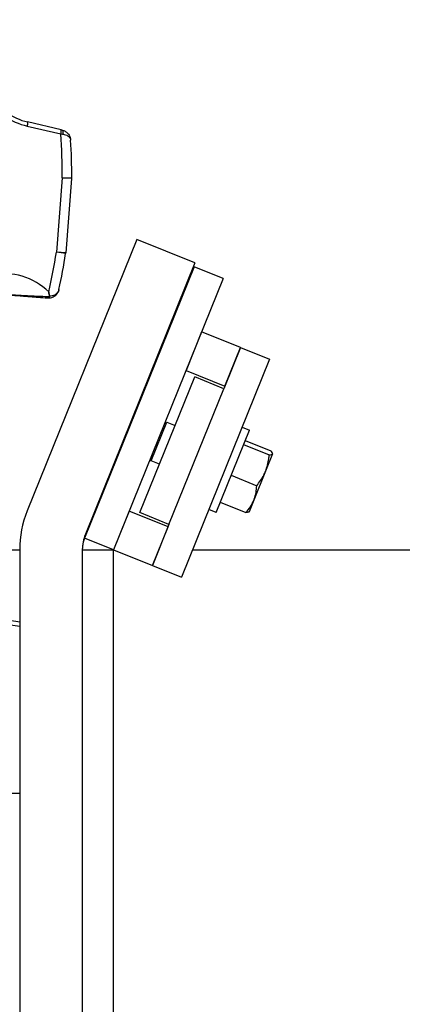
# Model space of a CAD drawing. Header units: inches. Extents: x 170 to 284, y 215 to 248.
# Tile 487 of 656: x 210.855 to 211.011, y 224.158 to 224.562. Entities that reach past the tile are written whole.
import ezdxf

# ---------------------------------------------------------------- set-up
doc = ezdxf.new("R2010")
doc.units = ezdxf.units.IN
doc.header["$LTSCALE"] = 0.25
doc.header["$MEASUREMENT"] = 0
doc.layers.add('RH FRONT OF HOOD', color=7, linetype='Continuous')
pattern_1 = [(45, (200.7563139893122, 218.4993357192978), (-0.03026527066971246, 0.03026527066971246), [])]

msp = doc.modelspace()

# ---------------------------------------------------------------- hatches: boundary and pattern name
at = {"layer": 'RH FRONT OF HOOD'}
h = msp.add_hatch(dxfattribs=at)
h.set_pattern_fill('ANSI31', color=256, scale=0.34241245, angle=2.8e-322, style=0)
h.set_pattern_definition([(45, (200.7896657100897, 218.4993357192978), (-0.03026527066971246, 0.03026527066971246), [])])
edge = h.paths.add_edge_path(flags=0)
edge.add_arc((211.0763061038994, 224.3915581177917), 0.021400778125, 89.9999999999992, 390.52248781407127, ccw=False)
edge.add_line((211.0763061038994, 224.4129588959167), (211.1490687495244, 224.4129588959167))
edge.add_arc((211.1490687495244, 224.8238538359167), 0.4108949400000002, 270, 450.0000000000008)
edge.add_line((211.1490687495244, 225.2347487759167), (210.6654111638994, 225.2347487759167))
edge.add_arc((210.6654111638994, 225.2390289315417), 0.004280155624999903, 180.0000000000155, 269.9999999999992, ccw=False)
edge.add_line((210.6611310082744, 225.2390289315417), (210.6611310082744, 225.2818304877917))
edge.add_arc((210.6654111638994, 225.2818304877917), 0.004280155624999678, 360, 540, ccw=False)
edge.add_line((210.6696913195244, 225.2818304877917), (210.6696913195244, 225.2390289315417))
edge.add_line((210.6696913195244, 225.2390289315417), (210.6664589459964, 225.2390289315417))
edge.add_line((210.6664589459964, 225.2390289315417), (210.6664589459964, 225.2818304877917))
edge.add_arc((210.6654111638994, 225.2818304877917), 0.001047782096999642, 360, 540.0000000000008)
edge.add_line((210.6643633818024, 225.2818304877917), (210.6643633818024, 225.2390289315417))
edge.add_arc((210.6654111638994, 225.2390289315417), 0.001047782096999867, 180, 270)
edge.add_line((210.6654111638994, 225.2379811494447), (211.1490687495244, 225.2379811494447))
edge.add_arc((211.1490687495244, 224.8238538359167), 0.4141273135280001, 269.9999999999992, 450, ccw=False)
edge.add_line((211.1490687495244, 224.4097265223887), (211.0763061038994, 224.4097265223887))
edge.add_arc((211.0763061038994, 224.3915581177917), 0.018168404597, 450.0000000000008, 750.5224878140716)
edge.add_arc((211.0910543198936, 224.4002532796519), 0.001047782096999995, 390.5224878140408, 495.0000000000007)
edge.add_line((211.0903134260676, 224.4009941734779), (211.0816182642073, 224.3922990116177))
edge.add_line((211.0816182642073, 224.3922990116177), (211.0793326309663, 224.3945846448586))
edge.add_line((211.0793326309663, 224.3945846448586), (211.0880277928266, 224.4032798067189))
edge.add_arc((211.0910543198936, 224.4002532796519), 0.004280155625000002, 390.522487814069, 495.0000000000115, ccw=False)
h = msp.add_hatch(dxfattribs=at)
h.set_pattern_fill('ANSI31', color=256, scale=0.34241245, style=0)
h.set_pattern_definition(pattern_1)
edge = h.paths.add_edge_path(flags=0)
edge.add_line((211.1157170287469, 225.2304686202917), (210.7733045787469, 225.2304686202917))
edge.add_line((210.7733045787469, 225.2304686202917), (210.7733045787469, 225.2347487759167))
edge.add_line((210.7733045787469, 225.2347487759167), (211.1157170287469, 225.2347487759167))
edge.add_arc((211.1157170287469, 224.8238538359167), 0.4108949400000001, 269.9999999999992, 450, ccw=False)
edge.add_line((211.1157170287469, 224.4129588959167), (211.0429543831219, 224.4129588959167))
edge.add_line((211.0429543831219, 224.4129588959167), (211.0429543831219, 224.4172390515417))
edge.add_line((211.0429543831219, 224.4172390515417), (211.1157170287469, 224.4172390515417))
edge.add_arc((211.1157170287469, 224.8238538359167), 0.406614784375, 270, 450.0000000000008)
h = msp.add_hatch(dxfattribs=at)
h.set_pattern_fill('ANSI31', color=256, scale=0.34241245, angle=2.8e-322, style=0)
h.set_pattern_definition(pattern_1)
edge = h.paths.add_edge_path(flags=0)
edge.add_arc((210.8302866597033, 224.3933484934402), 0.001712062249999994, 445.455402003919, 467.6658223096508)
edge.add_line((210.8297671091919, 224.3949798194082), (210.8290345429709, 224.3972799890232))
edge.add_arc((210.8302866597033, 224.3933484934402), 0.004126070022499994, 445.4554020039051, 467.6658223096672, ccw=False)
edge.add_arc((210.8295812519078, 224.3844737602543), 0.01302879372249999, 396.9315693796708, 445.45540200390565, ccw=False)
edge.add_arc((210.8250990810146, 224.3816698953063), 0.01830194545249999, 355.45540200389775, 395.516775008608, ccw=False)
edge.add_arc((210.8316185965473, 224.3811516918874), 0.01176186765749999, 287.5962596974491, 355.45540200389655, ccw=False)
edge.add_arc((210.8295893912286, 224.3845761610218), 0.01566536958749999, 230.7124700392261, 290.88620181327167, ccw=False)
edge.add_arc((210.8354548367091, 224.3922507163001), 0.02532140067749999, 208.3096502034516, 231.4363353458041, ccw=False)
edge.add_arc((210.8268264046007, 224.3865475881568), 0.01504902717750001, 167.6111203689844, 204.77005164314, ccw=False)
edge.add_arc((210.8391110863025, 224.3842315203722), 0.02754708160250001, 448.763905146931, 528.3879757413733, ccw=False)
edge.add_arc((210.8387280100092, 224.4204660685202), 0.008748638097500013, 276.4140209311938, 423.3968342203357)
edge.add_arc((210.8634658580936, 224.4810497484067), 0.05672062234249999, 175.0260377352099, 248.465301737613, ccw=False)
edge.add_arc((211.0213947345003, 224.4696990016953), 0.2150521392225, 518.8814295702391, 535.6614556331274, ccw=False)
edge.add_arc((210.847315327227, 224.535849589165), 0.02884824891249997, 460.61424547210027, 516.869158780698, ccw=False)
edge.add_arc((210.8343657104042, 224.5915972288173), 0.0284373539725, 285.5759958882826, 339.1744695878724)
edge.add_arc((210.8468348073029, 224.5864155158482), 0.01494630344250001, 340.7468428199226, 396.0025941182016)
edge.add_arc((210.8432776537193, 224.5848777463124), 0.0187470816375, 393.4132765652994, 426.8950179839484)
edge.add_arc((210.8458788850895, 224.5895142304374), 0.0134739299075, 429.3329594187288, 467.7290477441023)
edge.add_arc((210.8438750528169, 224.5967150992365), 0.006011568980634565, 470.4379345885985, 491.1729756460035)
edge.add_arc((210.8530620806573, 224.5887028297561), 0.01816498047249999, 496.3546620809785, 535.455402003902)
edge.add_arc((210.8458598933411, 224.5892752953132), 0.01094007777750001, 535.4554020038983, 625.4554020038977)
edge.add_arc((210.8451409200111, 224.5802298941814), 0.001866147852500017, 265.4554020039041, 281.0976484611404)
edge.add_line((210.8455001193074, 224.57839864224), (210.8459647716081, 224.5760297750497))
edge.add_arc((210.8451409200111, 224.5802298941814), 0.004280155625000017, 265.4554020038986, 281.09764846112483, ccw=False)
edge.add_arc((210.8458598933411, 224.5892752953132), 0.01335408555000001, 175.4554020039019, 265.4554020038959, ccw=False)
edge.add_arc((210.8530620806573, 224.5887028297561), 0.020578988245, 496.06676031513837, 535.4554020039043, ccw=False)
edge.add_arc((210.8438750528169, 224.5967150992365), 0.008425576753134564, 470.0330691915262, 491.9551129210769, ccw=False)
edge.add_arc((210.8458788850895, 224.5895142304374), 0.01588793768, 429.1457042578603, 467.92598269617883, ccw=False)
edge.add_arc((210.8432776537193, 224.5848777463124), 0.02116108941, 393.5599327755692, 427.0325737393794, ccw=False)
edge.add_arc((210.8468348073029, 224.5864155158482), 0.01736031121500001, 340.63565013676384, 395.8212553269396, ccw=False)
edge.add_arc((210.8343657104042, 224.5915972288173), 0.030851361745, 285.3735592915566, 339.23493959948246, ccw=False)
edge.add_arc((210.847315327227, 224.535849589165), 0.02643424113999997, 460.3971115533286, 516.7790151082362)
edge.add_arc((211.0213947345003, 224.4696990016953), 0.21263813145, 518.8930704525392, 535.6650915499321)
edge.add_arc((210.8634658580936, 224.4810497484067), 0.05430661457, 535.0120286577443, 608.5699368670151)
edge.add_arc((210.8387280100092, 224.4204660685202), 0.01116264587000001, 275.516440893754, 423.9844891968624, ccw=False)
edge.add_arc((210.8391110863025, 224.3842315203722), 0.02513307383, 448.4268021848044, 528.4260597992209)
edge.add_arc((210.8268264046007, 224.3865475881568), 0.01263501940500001, 527.5384492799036, 564.4380987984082)
edge.add_arc((210.8354548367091, 224.3922507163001), 0.022907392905, 208.499708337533, 231.4751172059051)
edge.add_arc((210.8295893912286, 224.3845761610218), 0.01325136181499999, 230.6476424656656, 291.190651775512)
edge.add_arc((210.8316185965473, 224.3811516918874), 0.009347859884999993, 287.1779261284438, 355.4554020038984)
edge.add_arc((210.8250990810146, 224.3816698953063), 0.01588793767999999, 355.4554020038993, 395.4075808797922)
edge.add_arc((210.8295812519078, 224.3844737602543), 0.01061478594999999, 397.0899033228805, 445.4554020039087)

# ---------------------------------------------------------------- linework, layer by layer
for p, q in [((210.8577264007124, 224.5180316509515), (210.8714616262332, 224.5148051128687)), ((210.8716303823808, 224.516489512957), (210.85789515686, 224.5197160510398)), ((210.8714616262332, 224.5148051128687), (210.872210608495, 224.5147185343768)), ((210.8720955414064, 224.5163802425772), (210.8716303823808, 224.516489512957)), ((210.8720731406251, 224.4968193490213), (210.8696589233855, 224.4664460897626)), ((210.8759313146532, 224.4965126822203), (210.8720731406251, 224.4968193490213)), ((210.8759313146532, 224.4965126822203), (210.8735170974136, 224.4661394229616)), ((210.9026386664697, 224.4716279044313), (210.8577441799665, 224.3605101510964)), ((210.9264496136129, 224.4620076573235), (210.9026386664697, 224.4716279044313)), ((210.8735170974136, 224.4661394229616), (210.8696589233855, 224.4664460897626)), ((210.9264496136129, 224.4620076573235), (210.8815551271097, 224.3508899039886)), ((210.9261379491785, 224.4604042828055), (210.8812434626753, 224.3492865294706)), ((210.9261379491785, 224.4604042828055), (210.9258489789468, 224.4605210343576)), ((210.93804342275, 224.4555941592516), (210.9261379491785, 224.4604042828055)), ((210.93804342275, 224.4555941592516), (210.8931489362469, 224.3444764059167)), ((210.8659667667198, 224.4476719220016), (210.8660455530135, 224.4476670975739)), ((210.8659667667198, 224.4476719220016), (210.8660388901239, 224.4476662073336)), ((210.8660722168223, 224.4481037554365), (210.8659961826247, 224.4481069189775)), ((210.9292248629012, 224.4337674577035), (210.9228113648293, 224.4178934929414)), ((210.9450988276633, 224.4273539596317), (210.9292248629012, 224.4337674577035)), ((210.9450988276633, 224.4273539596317), (210.938284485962, 224.4104878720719)), ((210.9386853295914, 224.4114799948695), (210.9450988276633, 224.4273539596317)), ((210.9450988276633, 224.4273539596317), (210.9570043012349, 224.4225438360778)), ((210.9570043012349, 224.4225438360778), (210.9209283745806, 224.3332527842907)), ((210.9228113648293, 224.4178934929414), (210.9386853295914, 224.4114799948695)), ((210.9039317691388, 224.3597391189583), (210.9263790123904, 224.4152979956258)), ((210.938284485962, 224.4104878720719), (210.9263790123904, 224.4152979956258)), ((210.9158372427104, 224.3549289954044), (210.938284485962, 224.4104878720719)), ((210.9084817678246, 224.38098228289), (210.9148952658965, 224.3968562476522)), ((210.9141909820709, 224.3965572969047), (210.9148952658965, 224.3968562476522)), ((210.9148952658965, 224.3968562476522), (210.9183621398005, 224.3954555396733)), ((210.9351712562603, 224.3598215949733), (210.948793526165, 224.3935378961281)), ((210.9457774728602, 224.3947564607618), (210.948793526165, 224.3935378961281)), ((210.9470928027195, 224.389328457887), (210.9575856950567, 224.3850890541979)), ((210.9464217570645, 224.3876675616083), (210.9569146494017, 224.3834281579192)), ((210.9084817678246, 224.38098228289), (210.9081828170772, 224.3816865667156)), ((210.9119486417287, 224.3795815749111), (210.9084817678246, 224.38098228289)), ((210.9583135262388, 224.3838289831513), (210.9554227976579, 224.3766741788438)), ((210.9413113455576, 224.375018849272), (210.9518042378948, 224.3707794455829)), ((210.9554227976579, 224.3766741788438), (210.9506479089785, 224.3648559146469)), ((210.9506479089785, 224.3648559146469), (210.948728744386, 224.3601058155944)), ((210.9351712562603, 224.3598215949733), (210.9321552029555, 224.361040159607)), ((210.9368719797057, 224.3640310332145), (210.9473648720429, 224.3597916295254)), ((210.8995624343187, 224.3603503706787), (210.8931489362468, 224.3444764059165)), ((210.9154363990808, 224.3539368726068), (210.8995624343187, 224.3603503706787)), ((210.9158372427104, 224.3549289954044), (210.9039317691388, 224.3597391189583)), ((210.9158372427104, 224.3549289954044), (210.909022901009, 224.3380629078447)), ((210.909022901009, 224.3380629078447), (210.9154363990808, 224.3539368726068)), ((210.8812434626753, 224.3492865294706), (210.8810242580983, 224.3493750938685)), ((210.8931489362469, 224.3444764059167), (210.8812434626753, 224.3492865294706)), ((210.8333869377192, 224.3444764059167), (210.8546275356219, 224.3444764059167)), ((210.8546275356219, 224.3444764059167), (210.8546275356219, 220.0917137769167)), ((210.8803084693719, 224.3444764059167), (210.8931489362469, 224.3444764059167)), ((210.8803084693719, 224.3444764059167), (210.8803084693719, 220.0917137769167)), ((210.8931489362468, 224.3444764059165), (210.909022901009, 224.3380629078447)), ((210.8931489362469, 220.0917137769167), (210.8931489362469, 224.3444764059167)), ((210.9254630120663, 224.3444764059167), (211.5266119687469, 224.3444764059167)), ((210.909022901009, 224.3380629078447), (210.9209283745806, 224.3332527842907)), ((210.8470554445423, 224.3143943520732), (210.8546275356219, 224.3132390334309)), ((210.8546275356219, 224.3149368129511), (210.8470902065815, 224.3160868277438))]:
    msp.add_line(p, q, dxfattribs=at)
at = {"layer": 'RH FRONT OF HOOD', "flags": 128}
msp.add_lwpolyline([(210.8720955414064, 224.5163802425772), (210.8721781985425, 224.5163299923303), (210.8722442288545, 224.5162230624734), (210.8722913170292, 224.5160632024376), (210.8723178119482, 224.5158560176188), (210.872322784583, 224.5156087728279), (210.8723060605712, 224.5153301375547), (210.8722682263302, 224.5150298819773), (210.872210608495, 224.5147185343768)], dxfattribs=at)
at = {"layer": 'RH FRONT OF HOOD'}
for centre, radius, start, end in [((210.8640690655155, 224.5450320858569), 0.02773540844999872, 235.2927752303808, 256.7803504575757), ((210.8638462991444, 224.5450497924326), 0.02602334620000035, 235.2927752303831, 256.7803504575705), ((210.8545133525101, 224.5192042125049), 0.003420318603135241, 339.9510814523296, 8.606438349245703), ((210.8682485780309, 224.5159776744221), 0.003420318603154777, 339.9510814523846, 8.60643834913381), ((210.6580723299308, 224.4985466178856), 0.2140077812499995, 359.5375575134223, 4.357045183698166), ((210.657493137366, 224.4985926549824), 0.2184591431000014, 359.5375575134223, 3.604432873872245), ((210.8737526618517, 224.5950586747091), 0.09825368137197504, 269.0205541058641, 271.2786452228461), ((210.8714939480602, 224.496865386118), 0.004451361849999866, 355.455402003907, 359.5375575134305), ((210.6580723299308, 224.4985466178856), 0.2140077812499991, 346.9167998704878, 351.3732464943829), ((210.8557983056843, 224.3691749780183), 0.09825368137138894, 79.63215878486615, 81.89024990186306), ((210.657493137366, 224.4985926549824), 0.2184591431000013, 347.4535877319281, 351.3732464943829), ((210.8690797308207, 224.4664921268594), 0.004451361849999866, 351.3732464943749, 355.455402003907), ((210.8484160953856, 224.4318932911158), 0.02568093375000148, 45.15842060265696, 101.96202785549), ((210.8763140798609, 224.4471906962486), 0.01035849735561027, 174.925481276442, 177.3372458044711), ((210.8660400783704, 224.4476826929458), 1.652837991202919e-05, 265.8773763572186, 289.3432568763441), ((210.8825107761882, 224.4468808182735), 0.01648398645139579, 175.7453510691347, 177.2659777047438), ((210.8660431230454, 224.4532452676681), 0.005005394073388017, 278.3034086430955, 279.8674943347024), ((210.8974290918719, 224.3444764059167), 0.04280155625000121, 158.0000000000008, 179.9999999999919), ((210.8974290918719, 224.3444764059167), 0.01712062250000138, 157.9999999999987, 179.9999999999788), ((210.8931489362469, 224.3444764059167), 0.01284046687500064, 157.9999999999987, 180)]:
    msp.add_arc(centre, radius, start, end, dxfattribs=at)
for points, knots in [([(210.8720955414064, 224.5163802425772), (210.872314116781, 224.5163179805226), (210.8729604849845, 224.5161338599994), (210.8740079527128, 224.5154978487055), (210.8749201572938, 224.5144420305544), (210.8753418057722, 224.513423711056), (210.8754708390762, 224.5127918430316), (210.8755030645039, 224.5125343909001), (210.8755134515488, 224.5124200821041), (210.8755173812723, 224.5123679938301), (210.8755191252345, 224.5123425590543), (210.8755198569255, 224.5123311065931), (210.8755201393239, 224.512326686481)], [0, 0, 0, 0, 0.1104035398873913, 0.3264838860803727, 0.6076768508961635, 0.8402493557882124, 0.9291761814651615, 0.9682100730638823, 0.985697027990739, 0.9935617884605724, 0.9975151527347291, 1, 1, 1, 1]), ([(210.872210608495, 224.5147185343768), (210.8724268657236, 224.5146868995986), (210.8730662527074, 224.5145933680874), (210.8740935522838, 224.5142339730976), (210.8749754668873, 224.5136107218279), (210.8753697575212, 224.5129956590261), (210.875482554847, 224.5126102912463), (210.8755082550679, 224.5124531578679), (210.8755157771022, 224.5123834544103), (210.8755184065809, 224.5123517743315), (210.8755195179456, 224.5123363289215), (210.8755199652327, 224.5123293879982), (210.8755201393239, 224.512326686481)], [0, 0, 0, 0, 0.1103944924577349, 0.3263927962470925, 0.6075324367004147, 0.84060787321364, 0.9294984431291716, 0.9684249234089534, 0.9858245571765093, 0.9936329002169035, 0.9975218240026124, 1, 1, 1, 1]), ([(210.8660388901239, 224.4476662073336), (210.8664670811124, 224.4476693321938), (210.8673110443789, 224.4476754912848), (210.8686019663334, 224.4481612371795), (210.8698825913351, 224.4491457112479), (210.8705006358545, 224.4502593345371), (210.8707015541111, 224.4509902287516), (210.8707282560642, 224.4511040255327), (210.87073469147, 224.4511328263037), (210.8707355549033, 224.4511366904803)], [0, 0, 0, 0, 0.1732409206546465, 0.3414573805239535, 0.5985081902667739, 0.9384150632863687, 0.9844493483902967, 0.9979135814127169, 1, 1, 1, 1]), ([(210.8665249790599, 224.4501025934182), (210.8665261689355, 224.450094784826), (210.8666180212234, 224.4494920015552), (210.8666924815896, 224.4488882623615), (210.8667659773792, 224.4482923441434)], [0, 0, 0, 0, 0.01295422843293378, 1, 1, 1, 1]), ([(210.8669008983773, 224.4483139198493), (210.8667832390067, 224.4489031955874), (210.8666640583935, 224.4495000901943), (210.8665267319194, 224.4500949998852), (210.8665249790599, 224.4501025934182)], [0, 0, 0, 0, 0.9872358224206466, 1, 1, 1, 1]), ([(210.8707355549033, 224.4511366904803), (210.8707348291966, 224.4511334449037), (210.8707293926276, 224.4511091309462), (210.8707066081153, 224.4510129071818), (210.8706742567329, 224.4508990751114), (210.8704772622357, 224.4503094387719), (210.8699328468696, 224.4494526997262), (210.8687189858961, 224.4486674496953), (210.8676584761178, 224.448365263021), (210.8670819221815, 224.4483261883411), (210.8669008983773, 224.4483139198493)], [0, 0, 0, 0, 0.002292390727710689, 0.01717324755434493, 0.06815791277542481, 0.08374770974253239, 0.4445090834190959, 0.728832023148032, 0.914859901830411, 1, 1, 1, 1]), ([(210.8659961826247, 224.4481069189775), (210.8647632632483, 224.448163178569), (210.8622945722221, 224.4482758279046), (210.8587048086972, 224.4484380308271), (210.8556176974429, 224.4485897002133), (210.8532381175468, 224.448724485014), (210.8516857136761, 224.4488229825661), (210.8506904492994, 224.4488910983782), (210.8500584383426, 224.4489364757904), (210.849659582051, 224.4489659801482), (210.8494084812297, 224.4489849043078), (210.8492355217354, 224.448998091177), (210.8491272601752, 224.4490064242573), (210.849078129, 224.4490102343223), (210.8490740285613, 224.449010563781), (210.8490722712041, 224.4490107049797)], [0, 0, 0, 0, 0.2019912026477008, 0.4044496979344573, 0.6088048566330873, 0.7472867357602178, 0.8378383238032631, 0.8960050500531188, 0.9331273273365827, 0.9568423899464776, 0.9721219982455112, 0.9821627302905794, 0.9924314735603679, 0.9967562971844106, 0.9999999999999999, 0.9999999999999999, 0.9999999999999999, 0.9999999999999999]), ([(210.8490848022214, 224.4490095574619), (210.8490863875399, 224.4490094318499), (210.8490901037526, 224.4490091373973), (210.8491403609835, 224.4490051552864), (210.8492505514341, 224.4489964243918), (210.8494261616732, 224.4489825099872), (210.8496821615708, 224.4489622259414), (210.8500888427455, 224.4489300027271), (210.850733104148, 224.4488789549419), (210.8517463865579, 224.4487986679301), (210.8533222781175, 224.4486738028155), (210.8557230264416, 224.448483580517), (210.858789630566, 224.4482405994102), (210.8623300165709, 224.4479600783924), (210.8647466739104, 224.4477685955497), (210.8659667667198, 224.4476719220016)], [0, 0, 0, 0, 0.003085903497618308, 0.007233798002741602, 0.01731150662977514, 0.02732238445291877, 0.04265796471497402, 0.06654606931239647, 0.1040048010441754, 0.1627312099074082, 0.2541116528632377, 0.393603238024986, 0.5985768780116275, 0.797334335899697, 0.9999999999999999, 0.9999999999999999, 0.9999999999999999, 0.9999999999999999]), ([(210.8660455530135, 224.4476670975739), (210.866194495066, 224.4476719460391), (210.8663998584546, 224.4476786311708), (210.866618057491, 224.447785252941), (210.8667396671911, 224.4478777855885), (210.8668197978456, 224.4479767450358), (210.866870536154, 224.4480814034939), (210.8668934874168, 224.4481601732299), (210.8669029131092, 224.4482357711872), (210.8669031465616, 224.4482836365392), (210.8669012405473, 224.4483093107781), (210.8669008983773, 224.4483139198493)], [0, 0, 0, 0, 0.3645929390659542, 0.5027058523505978, 0.6105078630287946, 0.7482334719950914, 0.8124580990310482, 0.8899537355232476, 0.9408504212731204, 0.9893813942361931, 1, 1, 1, 1]), ([(210.8667659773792, 224.4482923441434), (210.8667660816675, 224.448291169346), (210.866766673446, 224.4482845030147), (210.8667645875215, 224.448271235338), (210.8667537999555, 224.448249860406), (210.8667327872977, 224.4482280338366), (210.8666889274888, 224.4481968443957), (210.8666248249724, 224.4481680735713), (210.8665319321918, 224.4481397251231), (210.8663495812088, 224.4481033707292), (210.8661912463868, 224.4481035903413), (210.8660722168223, 224.4481037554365)], [0, 0, 0, 0, 0.004695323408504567, 0.02664338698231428, 0.05219506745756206, 0.09877045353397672, 0.1450743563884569, 0.2652549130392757, 0.3748338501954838, 0.530025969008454, 1, 1, 1, 1]), ([(210.9583135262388, 224.3838289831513), (210.9583202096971, 224.3838491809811), (210.9583708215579, 224.3840021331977), (210.9582521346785, 224.3843770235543), (210.9578091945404, 224.3848502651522), (210.9575856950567, 224.3850890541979)], [0, 0, 0, 0, 0.07009191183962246, 0.5307854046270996, 1, 1, 1, 1]), ([(210.9554227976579, 224.3766741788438), (210.9559615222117, 224.3783761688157), (210.9566605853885, 224.3805847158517), (210.9568672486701, 224.3828976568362), (210.9569146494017, 224.3834281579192)], [0, 0, 0, 0, 0.7706378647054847, 1, 1, 1, 1]), ([(210.9569146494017, 224.3834281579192), (210.9572663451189, 224.383442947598), (210.9579761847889, 224.3834727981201), (210.9582004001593, 224.3837095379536), (210.9583135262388, 224.3838289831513)], [0, 0, 0, 0, 0.4954579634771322, 1, 1, 1, 1]), ([(210.9518042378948, 224.3707794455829), (210.9528674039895, 224.3721781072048), (210.9542780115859, 224.3740338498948), (210.9551965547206, 224.3761523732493), (210.9554227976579, 224.3766741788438)], [0, 0, 0, 0, 0.7536937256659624, 1, 1, 1, 1]), ([(210.9506479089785, 224.3648559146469), (210.950699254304, 224.3649866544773), (210.9510880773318, 224.3659767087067), (210.9516070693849, 224.3679299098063), (210.9517381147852, 224.369823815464), (210.9518042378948, 224.3707794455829)], [0, 0, 0, 0, 0.07009191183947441, 0.5307854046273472, 1, 1, 1, 1]), ([(210.9473648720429, 224.3597916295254), (210.9480225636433, 224.360563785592), (210.9493500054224, 224.3621222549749), (210.9502126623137, 224.3639391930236), (210.9506479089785, 224.3648559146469)], [0, 0, 0, 0, 0.4954579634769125, 0.9999999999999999, 0.9999999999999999, 0.9999999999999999, 0.9999999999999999]), ([(210.9487637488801, 224.3601924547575), (210.948754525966, 224.3601732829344), (210.9486846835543, 224.3600281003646), (210.9483388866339, 224.3598408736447), (210.9476915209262, 224.3598081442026), (210.9473648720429, 224.3597916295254)], [0, 0, 0, 0, 0.07009191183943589, 0.5307854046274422, 1, 1, 1, 1]), ([(210.8439099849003, 224.2449045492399), (210.8439115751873, 224.2449045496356), (210.8439153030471, 224.2449045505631), (210.8439657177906, 224.2449045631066), (210.8440762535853, 224.2449045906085), (210.8442524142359, 224.2449046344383), (210.8445092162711, 224.244904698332), (210.8449171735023, 224.2449047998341), (210.8455634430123, 224.2449049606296), (210.8465799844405, 224.2449052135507), (210.8481602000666, 224.2449056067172), (210.8505728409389, 224.2449062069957), (210.8528040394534, 224.2449067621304), (210.8543176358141, 224.2449071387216), (210.8546275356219, 224.2449072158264)], [0, 0, 0, 0, 0.004737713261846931, 0.01110587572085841, 0.02657793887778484, 0.04194739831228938, 0.06549174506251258, 0.102166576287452, 0.1596760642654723, 0.2498373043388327, 0.3901314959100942, 0.6042895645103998, 0.9189806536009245, 1, 1, 1, 1])]:
    msp.add_open_spline(points, degree=3, knots=knots, dxfattribs=at)

doc.saveas('drawing.dxf')
